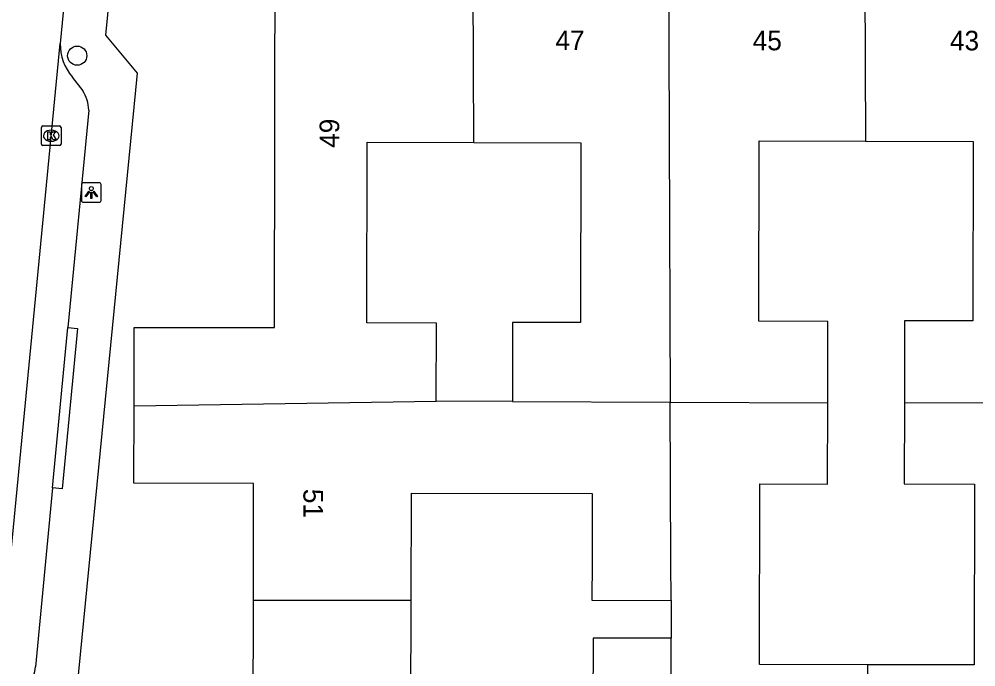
# Model space of a CAD drawing. Extents: x 157321 to 158827, y 386650 to 388532.
# Drawn here: x 157904.66 to 157953.43, y 387945.41 to 387978.41 of the extents above; entities that cross this region are included whole.
import ezdxf

# ---------------------------------------------------------------- set-up
doc = ezdxf.new("R2010")
doc.units = 0
for name, color, linetype in [('IMGEO_Boom', 7, 'Continuous'), ('IMGEO_Kolk', 7, 'Continuous'), ('IMGEO_Lichtpunt', 7, 'Continuous'), ('IMGEO_Pand', 7, 'Continuous'), ('IMGEO_Pand_nummerreeks', 7, 'Continuous'), ('IMGEO_Rijbaan_lokaal_open', 7, 'Continuous'), ('IMGEO_Voetpad_open', 7, 'Continuous')]:
    doc.layers.add(name, color=color, linetype=linetype)

msp = doc.modelspace()

# ---------------------------------------------------------------- linework, layer by layer
at = {"layer": 'IMGEO_Boom'}
msp.add_circle((157907.619, 387976.551), 0.489, dxfattribs=at)
at = {"layer": 'IMGEO_Kolk'}
for p, q in [((157905.795, 387972.045), (157905.795, 387972.897)), ((157905.87, 387972.971), (157906.722, 387972.971)), ((157906.796, 387972.897), (157906.796, 387972.045)), ((157906.283, 387972.751), (157906.308, 387972.751)), ((157906.722, 387971.971), (157905.87, 387971.971)), ((157906.306, 387972.191), (157906.281, 387972.191))]:
    msp.add_line(p, q, dxfattribs=at)
for points in [[(157905.795, 387972.045), (157905.795, 387972.897)], [(157905.87, 387972.971), (157906.722, 387972.971)], [(157906.796, 387972.897), (157906.796, 387972.045)], [(157906.116, 387972.671), (157906.239, 387972.671), (157906.239, 387972.52), (157906.369, 387972.671), (157906.533, 387972.671), (157906.387, 387972.52), (157906.54, 387972.271), (157906.388, 387972.271), (157906.303, 387972.435), (157906.239, 387972.368), (157906.239, 387972.271), (157906.116, 387972.271), (157906.116, 387972.671)], [(157906.722, 387971.971), (157905.87, 387971.971)]]:
    msp.add_lwpolyline(points, dxfattribs=at)
for centre, start, end in [((157905.872, 387972.895), 91.552, 178.448), ((157905.872, 387972.895), 91.552, 178.448), ((157906.72, 387972.895), 1.552, 88.448), ((157906.72, 387972.895), 1.552, 88.448), ((157905.872, 387972.047), 181.552, 268.448), ((157905.872, 387972.047), 181.552, 268.448), ((157906.72, 387972.047), 271.552, 358.448), ((157906.72, 387972.047), 271.552, 358.448)]:
    msp.add_arc(centre, 0.0765, start, end, dxfattribs=at)
for centre, major_axis, ratio, start_param, end_param in [((157906.282, 387972.471), (-0.387, 0.002), 0.722429, 4.712389, 7.853982), ((157906.307, 387972.471), (-0.39, 0.002), 0.717154, 1.570796, 4.712389)]:
    msp.add_ellipse(centre, major_axis=major_axis, ratio=ratio, start_param=start_param, end_param=end_param, dxfattribs=at)
at = {"layer": 'IMGEO_Lichtpunt'}
for p, q in [((157907.838, 387969.983), (157907.838, 387969.176)), ((157907.838, 387969.983), (157907.838, 387969.176)), ((157908.74, 387970.078), (157907.932, 387970.078)), ((157908.74, 387970.078), (157907.932, 387970.078)), ((157908.834, 387969.176), (157908.834, 387969.983)), ((157908.834, 387969.176), (157908.834, 387969.983)), ((157907.932, 387969.082), (157908.74, 387969.082)), ((157907.932, 387969.082), (157908.74, 387969.082))]:
    msp.add_line(p, q, dxfattribs=at)
for points in [[(157908.212, 387969.647), (157908.251, 387969.619), (157908.063, 387969.357), (157908.025, 387969.384), (157908.212, 387969.647)], [(157908.314, 387969.599), (157908.361, 387969.599), (157908.361, 387969.277), (157908.314, 387969.277), (157908.314, 387969.599)], [(157908.424, 387969.619), (157908.462, 387969.646), (157908.649, 387969.384), (157908.61, 387969.356), (157908.424, 387969.619)]]:
    msp.add_lwpolyline(points, dxfattribs=at)
msp.add_circle((157908.337, 387969.781), 0.0994, dxfattribs=at)
for centre, start, end in [((157907.932, 387969.983), 90, 180), ((157907.932, 387969.983), 90, 180), ((157908.74, 387969.983), 0, 90), ((157908.74, 387969.983), 0, 90), ((157907.932, 387969.176), 180, 270), ((157907.932, 387969.176), 180, 270), ((157908.74, 387969.176), 270, 0), ((157908.74, 387969.176), 270, 360)]:
    msp.add_arc(centre, 0.0946, start, end, dxfattribs=at)
at = {"layer": 'IMGEO_Pand'}
for points in [[(157937.748, 387986.152), (157937.85, 387958.9)], [(157910.518, 387958.71), (157910.527, 387962.707), (157917.674, 387962.692), (157917.716, 387982.682), (157921.838, 387982.673), (157921.832, 387980.129), (157927.797, 387980.116)], [(157947.77, 387980.251), (157947.8, 387972.199)], [(157927.84, 387972.128), (157927.797, 387980.116)], [(157925.917, 387958.946), (157925.926, 387962.924), (157922.379, 387962.931), (157922.399, 387972.139), (157927.84, 387972.128)], [(157927.84, 387972.128), (157933.301, 387972.116), (157933.281, 387962.947), (157929.812, 387962.954), (157929.803, 387958.937)], [(157945.878, 387958.86), (157945.887, 387963.014), (157942.364, 387963.021), (157942.384, 387972.21), (157947.8, 387972.199)], [(157947.8, 387972.199), (157953.292, 387972.187), (157953.273, 387963.036), (157949.798, 387963.044), (157949.789, 387958.86)], [(157910.518, 387958.71), (157925.917, 387958.946)], [(157929.803, 387958.937), (157925.917, 387958.946)], [(157929.803, 387958.937), (157937.85, 387958.9)], [(157937.85, 387958.9), (157945.878, 387958.86)], [(157937.891, 387948.79), (157937.881, 387950.753), (157937.85, 387958.9)], [(157947.91, 387945.515), (157942.393, 387945.527), (157942.413, 387954.727), (157945.869, 387954.72), (157945.878, 387958.86)], [(157949.789, 387958.86), (157949.781, 387954.725), (157953.36, 387954.717), (157953.34, 387945.503), (157947.91, 387945.515)], [(157949.789, 387958.86), (157957.86, 387958.89)], [(157916.599, 387948.78), (157916.612, 387954.756), (157910.51, 387954.769), (157910.518, 387958.71)], [(157924.645, 387948.78), (157924.657, 387954.257), (157933.869, 387954.237), (157933.862, 387950.761), (157933.858, 387948.798), (157937.891, 387948.79)], [(157910.607, 387938.76), (157910.615, 387942.832), (157916.586, 387942.82), (157916.599, 387948.78)], [(157924.645, 387948.78), (157916.599, 387948.78)], [(157937.897, 387946.863), (157933.913, 387946.871), (157933.905, 387943.354), (157924.634, 387943.373), (157924.645, 387948.78)], [(157937.891, 387948.79), (157937.898, 387947.293), (157937.897, 387946.863)], [(157937.928, 387938.84), (157937.897, 387946.863)], [(157947.91, 387945.515), (157947.93, 387937.557)]]:
    msp.add_lwpolyline(points, dxfattribs=at)
at = {"layer": 'IMGEO_Rijbaan_lokaal_open'}
for points in [[(157907.674, 387986.675), (157906.752, 387977.176)], [(157903.419, 387942.837), (157906.752, 387977.176)]]:
    msp.add_lwpolyline(points, dxfattribs=at)
at = {"layer": 'IMGEO_Voetpad_open'}
for points in [[(157904.775, 387932.982), (157905.636, 387941.777), (157907.524, 387943.442), (157910.685, 387975.662), (157909.071, 387977.601), (157909.877, 387985.736)], [(157907.369, 387975.46), (157907.901, 387974.761)], [(157908.205, 387973.783), (157907.142, 387962.7)], [(157907.142, 387962.7), (157907.639, 387962.654), (157906.856, 387954.483), (157906.359, 387954.529)], [(157906.359, 387954.529), (157907.142, 387962.7)], [(157906.359, 387954.529), (157905.484, 387945.406)]]:
    msp.add_lwpolyline(points, dxfattribs=at)
for centre, radius, start, end in [((157909.336, 387977.136), 2.584, 179.1132, 220.4396), ((157906.303, 387973.728), 1.902, 1.6524, 32.8821), ((157904.518, 387945.391), 0.966, 304.4187, 0.8815)]:
    msp.add_arc(centre, radius, start, end, dxfattribs=at)

# ---------------------------------------------------------------- texts
at = {"layer": 'IMGEO_Pand_nummerreeks'}
for s, rotation, p in [('47', 359.968, (157931.997, 387976.834)), ('45', 359.968, (157942.053, 387976.828)), ('43', 359.968, (157952.109, 387976.822)), ('49', 89.8796, (157920.973, 387971.854)), ('51', 270.0915, (157919.148, 387954.478))]:
    msp.add_text(s, height=1, rotation=rotation, dxfattribs=at).set_placement(p)

doc.saveas('drawing.dxf')
